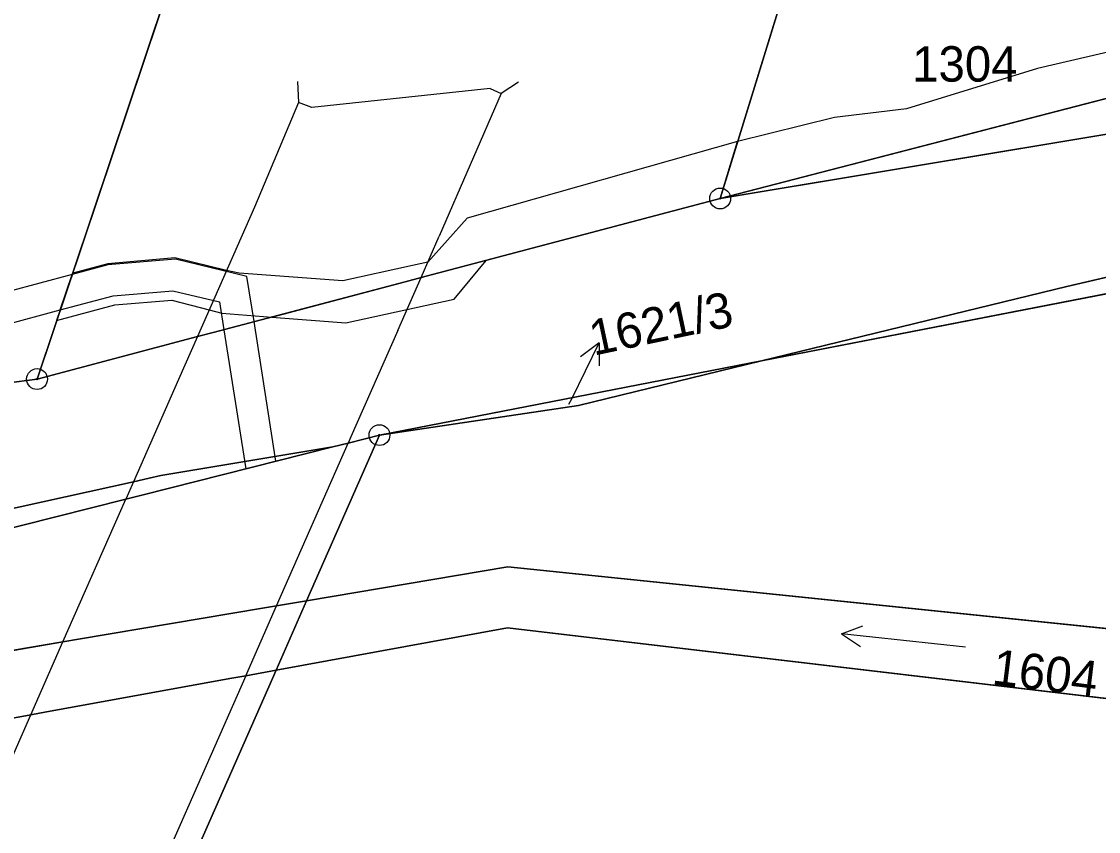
# Model space of a CAD drawing. Extents: x -689422 to -685210, y -987725 to -982160.
# Drawn here: x -686729.9 to -686678.2, y -985725.5 to -985686.6 of the extents above; entities that cross this region are included whole.
import ezdxf

# ---------------------------------------------------------------- set-up
doc = ezdxf.new("R2010")
doc.units = 0
for name, color, linetype in [('KN_Hranice_parcel', 7, 'Continuous'), ('KN_Hranice_parcel_vnitrni_kresba', 7, 'Continuous'), ('KN_Parcelni cisla', 7, 'Continuous'), ('KN_Parcelni cisla_sipky', 7, 'Continuous'), ('KN_Polygon parcely', 7, 'Continuous'), ('KN_POZEMKY_ORNA PUDA', 7, 'Continuous'), ('KN_POZEMKY_OSTATNI PLOCHA', 7, 'Continuous'), ('KN_POZEMKY_VODNI_PLOCHA', 7, 'Continuous'), ('KN_VYUZITI_07_vodni plocha_tok prirozeny', 7, 'Continuous'), ('KN_VYUZITI_16_ostatni plocha_silnice', 7, 'Continuous'), ('KN_VYUZITI_17_ostatni plocha_ostatni komunikace', 7, 'Continuous'), ('KN_VYUZITI_23_ostatni plocha_manipulacni plocha', 7, 'Continuous'), ('KN_VYUZITI_27_ostatni plocha_neplodna puda', 7, 'Continuous'), ('KN_Věcná břemena k části', 7, 'Continuous'), ('KN_Značky bodu BP', 7, 'Continuous'), ('KN_Značky kultur', 7, 'Continuous')]:
    doc.layers.add(name, color=color, linetype=linetype)

msp = doc.modelspace()

# ---------------------------------------------------------------- linework, layer by layer
at = {"layer": 'KN_Hranice_parcel'}
for p, q in [((-686729.17, -985703.78), (-686713.85, -985658.16)), ((-686672.14, -985688.84), (-686696.37, -985695.11)), ((-686696.37, -985695.11), (-686710.73, -985698.91)), ((-686658.45, -985695.92), (-686694.38, -985702.9)), ((-686721.47, -985701.74), (-686729.17, -985703.78)), ((-686712.73, -985706.47), (-686694.38, -985702.9)), ((-686716.23, -985714.43), (-686712.73, -985706.47)), ((-686712.73, -985706.47), (-686714.23, -985706.85)), ((-686714.23, -985706.85), (-686714.96, -985707.03)), ((-686746.18, -985713.49), (-686724.54, -985708.71)), ((-686724.91, -985709.54), (-686746.49, -985714.98)), ((-686718.35, -985714.78), (-686727.18, -985716.27)), ((-686717.69, -985717.75), (-686716.23, -985714.43)), ((-686721.59, -985726.62), (-686717.69, -985717.75)), ((-686728.71, -985719.76), (-686719.82, -985718.14))]:
    msp.add_line(p, q, dxfattribs=at)
for points in [[(-686694.38, -985702.9), (-686679.72, -985699.33), (-686665.47, -985696), (-686637.57, -985689.18), (-686619.41, -985684.84), (-686603.64, -985680.96), (-686588.13, -985677.03), (-686571.31, -985672.86), (-686546.82, -985666.71), (-686521.13, -985660.32), (-686492.87, -985653.26), (-686488.08, -985652.03), (-686481.42, -985650.48), (-686474.36, -985649.07), (-686453.26, -985645.2)], [(-686672.14, -985688.84), (-686673.21, -985683.45), (-686688.35, -985683.35), (-686692.82, -985683.57), (-686696.37, -985695.11)], [(-686696.37, -985695.11), (-686666.64, -985690.16), (-686666.4, -985687.7)], [(-686710.73, -985698.91), (-686711.49, -985699.11), (-686720.71, -985701.54), (-686721.47, -985701.74)], [(-686694.38, -985702.9), (-686703.18, -985705.05), (-686712.73, -985706.47)], [(-686732.8, -985704.28), (-686730.16, -985703.91), (-686729.17, -985703.78)], [(-686714.96, -985707.03), (-686724.14, -985709.35), (-686724.91, -985709.54)], [(-686724.54, -985708.71), (-686723.78, -985708.54), (-686723.22, -985708.41), (-686714.96, -985707.03)], [(-686615.9, -985724.94), (-686631.35, -985720.56), (-686706.57, -985712.79), (-686716.23, -985714.43)], [(-686716.23, -985714.43), (-686717.67, -985714.67), (-686718.35, -985714.78)], [(-686621.69, -985726.99), (-686631.37, -985724.58), (-686706.58, -985715.73), (-686717.69, -985717.75)], [(-686727.18, -985716.27), (-686727.93, -985716.4), (-686740.47, -985718.52), (-686741.79, -985718.74), (-686743.17, -985718.97), (-686747.49, -985719.7)], [(-686719.82, -985718.14), (-686719.15, -985718.02), (-686717.69, -985717.75)], [(-686741.23, -985722.05), (-686729.47, -985719.9), (-686728.71, -985719.76)]]:
    msp.add_lwpolyline(points, dxfattribs=at)
at = {"layer": 'KN_Hranice_parcel_vnitrni_kresba'}
for p, q in [((-686716.672, -985689.501), (-686716.619, -985690.499)), ((-686707.42, -985689.83), (-686715.97, -985690.75)), ((-686707.42, -985689.83), (-686706.89, -985690.07)), ((-686706.051, -985689.526), (-686706.889, -985690.07)), ((-686706.89, -985690.07), (-686709.86, -985696.92)), ((-686716.62, -985690.5), (-686718.73, -985695.53)), ((-686715.97, -985690.75), (-686716.62, -985690.5)), ((-686718.73, -985695.53), (-686721.47, -985701.74)), ((-686710.73, -985698.91), (-686709.86, -985696.92)), ((-686711.85, -985701.45), (-686710.73, -985698.91)), ((-686721.47, -985701.74), (-686722.38, -985703.8)), ((-686711.85, -985701.45), (-686714.1, -985706.55)), ((-686722.38, -985703.8), (-686724.54, -985708.71)), ((-686717.67, -985714.67), (-686714.23, -985706.85)), ((-686714.1, -985706.55), (-686714.23, -985706.85)), ((-686724.54, -985708.71), (-686724.91, -985709.54)), ((-686727.93, -985716.4), (-686724.91, -985709.54)), ((-686719.15, -985718.02), (-686717.67, -985714.67)), ((-686729.47, -985719.9), (-686727.93, -985716.4)), ((-686719.15, -985718.02), (-686725.37, -985732.15)), ((-686734.24, -985730.72), (-686729.47, -985719.9))]:
    msp.add_line(p, q, dxfattribs=at)
at = {"layer": 'KN_Parcelni cisla_sipky'}
for p, q in [((-686703.5, -985704.73), (-686702.184, -985702.033)), ((-686702.184, -985702.033), (-686703.074, -985702.713)), ((-686702.184, -985702.033), (-686702.173, -985703.152)), ((-686703.63, -985704.99), (-686703.5, -985704.73))]:
    msp.add_line(p, q, dxfattribs=at)
at = {"layer": 'KN_Polygon parcely'}
for points in [[(-686729.17, -985703.78), (-686713.85, -985658.16), (-686713.98, -985656.55), (-686715.57, -985637.26), (-686692.45, -985618.67), (-686690.86, -985617.39), (-686689.01, -985612.65), (-686682.48, -985595.96), (-686679.26, -985576.86), (-686691.83, -985545.08), (-686691.83, -985522.61), (-686675.3, -985462.54)], [(-686674.77, -985648.57), (-686688.73, -985652), (-686700.19, -985654.81), (-686713.85, -985658.16), (-686729.17, -985703.78), (-686721.47, -985701.74), (-686720.71, -985701.54), (-686711.49, -985699.11), (-686710.73, -985698.91), (-686696.37, -985695.11), (-686692.82, -985683.57), (-686688.35, -985683.35), (-686673.21, -985683.45)], [(-686756.89, -985649.58), (-686766.7, -985691.65), (-686765.59, -985704.53), (-686758.1, -985703.43), (-686756.69, -985703.22), (-686757.71, -985708.07), (-686758.1, -985709.9), (-686745.33, -985707.06), (-686744.79, -985706.94), (-686743.47, -985700.69), (-686732.8, -985704.28), (-686730.16, -985703.91), (-686729.17, -985703.78)], [(-686666.64, -985690.16), (-686696.37, -985695.11), (-686710.73, -985698.91), (-686711.49, -985699.11), (-686720.71, -985701.54), (-686721.47, -985701.74), (-686729.17, -985703.78), (-686730.16, -985703.91), (-686732.8, -985704.28), (-686744.79, -985706.94), (-686745.33, -985707.06), (-686758.1, -985709.9), (-686759.33, -985710.17), (-686772.86, -985713.17), (-686773.94, -985713.36), (-686786.4, -985715.57), (-686786.9, -985715.66), (-686792.37, -985716.63), (-686792.98, -985716.74), (-686802.78, -985718.53), (-686835, -985707.96)], [(-686772.72, -985720.77), (-686766.28, -985717.99), (-686760.67, -985716.73), (-686759.5, -985716.46), (-686751.85, -985714.74), (-686746.72, -985713.61), (-686746.18, -985713.49), (-686724.54, -985708.71), (-686723.78, -985708.54), (-686723.22, -985708.41), (-686714.96, -985707.03), (-686714.23, -985706.85), (-686712.73, -985706.47), (-686694.38, -985702.9), (-686679.72, -985699.33), (-686665.47, -985696)], [(-686665.47, -985696), (-686679.72, -985699.33), (-686694.38, -985702.9), (-686658.45, -985695.92)], [(-686774.71, -985722.1), (-686767.83, -985720.37), (-686765.95, -985719.58), (-686765.11, -985719.43), (-686764.24, -985719.46), (-686761.06, -985718.66), (-686759.89, -985718.37), (-686747.03, -985715.12), (-686746.49, -985714.98), (-686724.91, -985709.54), (-686724.14, -985709.35), (-686714.96, -985707.03), (-686723.22, -985708.41), (-686723.78, -985708.54), (-686724.54, -985708.71), (-686746.18, -985713.49), (-686746.72, -985713.61), (-686751.85, -985714.74), (-686759.5, -985716.46), (-686760.67, -985716.73), (-686766.28, -985717.99), (-686772.72, -985720.77)]]:
    msp.add_lwpolyline(points, dxfattribs=at)
for points in [[(-686601.01, -985682.59), (-686608.64, -985685.01), (-686657.15, -985695.67), (-686658.45, -985695.92), (-686694.38, -985702.9), (-686703.18, -985705.05), (-686712.73, -985706.47), (-686716.23, -985714.43), (-686706.57, -985712.79), (-686631.35, -985720.56), (-686615.9, -985724.94), (-686592.56, -985733.57), (-686591.41, -985734.8), (-686575.07, -985691.76), (-686581.29, -985689.11), (-686593.6, -985683.86)], [(-686673.21, -985683.45), (-686688.35, -985683.35), (-686692.82, -985683.57), (-686696.37, -985695.11), (-686672.14, -985688.84)], [(-686672.14, -985688.84), (-686696.37, -985695.11), (-686666.64, -985690.16), (-686666.4, -985687.7), (-686669.42, -985688.18)], [(-686694.38, -985702.9), (-686712.73, -985706.47), (-686703.18, -985705.05)], [(-686747.49, -985719.7), (-686743.17, -985718.97), (-686741.79, -985718.74), (-686740.47, -985718.52), (-686727.93, -985716.4), (-686727.18, -985716.27), (-686718.35, -985714.78), (-686717.67, -985714.67), (-686716.23, -985714.43), (-686712.73, -985706.47), (-686714.23, -985706.85), (-686714.96, -985707.03), (-686724.14, -985709.35), (-686724.91, -985709.54), (-686746.49, -985714.98), (-686747.03, -985715.12), (-686759.89, -985718.37), (-686761.06, -985718.66), (-686764.24, -985719.46), (-686765.46, -985719.77), (-686764.59, -985722.88), (-686748.02, -985719.8)], [(-686621.69, -985726.99), (-686615.9, -985724.94), (-686631.35, -985720.56), (-686706.57, -985712.79), (-686716.23, -985714.43), (-686717.69, -985717.75), (-686706.58, -985715.73), (-686631.37, -985724.58)], [(-686716.23, -985714.43), (-686717.67, -985714.67), (-686718.35, -985714.78), (-686727.18, -985716.27), (-686727.93, -985716.4), (-686740.47, -985718.52), (-686741.79, -985718.74), (-686743.17, -985718.97), (-686747.49, -985719.7), (-686748.26, -985723.33), (-686743.92, -985722.54), (-686741.23, -985722.05), (-686729.47, -985719.9), (-686728.71, -985719.76), (-686719.82, -985718.14), (-686719.15, -985718.02), (-686717.69, -985717.75)], [(-686644.52, -985729.77), (-686632.09, -985730.68), (-686621.69, -985726.99), (-686631.37, -985724.58), (-686706.58, -985715.73), (-686717.69, -985717.75), (-686721.59, -985726.62), (-686709.72, -985726.93), (-686717.47, -985746.38), (-686712.67, -985744.56), (-686701.78, -985734.73), (-686688.22, -985733.48), (-686658.94, -985738.29)], [(-686743.49, -985754.31), (-686746.43, -985766.33), (-686736.42, -985764.7), (-686720.14, -985747.39), (-686717.47, -985746.38), (-686709.72, -985726.93), (-686721.59, -985726.62), (-686717.69, -985717.75), (-686719.15, -985718.02), (-686719.82, -985718.14), (-686728.71, -985719.76), (-686729.47, -985719.9), (-686741.23, -985722.05), (-686742.97, -985730.31), (-686743.58, -985733.07), (-686744.69, -985738.08), (-686740.19, -985739.1)]]:
    msp.add_lwpolyline(points, close=True, dxfattribs=at)
at = {"layer": 'KN_POZEMKY_ORNA PUDA'}
for p, q in [((-686696.37, -985695.11), (-686692.82, -985683.57)), ((-686672.14, -985688.84), (-686696.37, -985695.11))]:
    msp.add_line(p, q, dxfattribs=at)
at = {"layer": 'KN_POZEMKY_OSTATNI PLOCHA'}
for p, q in [((-686713.85, -985658.16), (-686729.17, -985703.78)), ((-686729.17, -985703.78), (-686713.85, -985658.16)), ((-686692.82, -985683.57), (-686696.37, -985695.11)), ((-686696.37, -985695.11), (-686672.14, -985688.84)), ((-686696.37, -985695.11), (-686666.64, -985690.16)), ((-686666.64, -985690.16), (-686696.37, -985695.11)), ((-686710.73, -985698.91), (-686696.37, -985695.11)), ((-686696.37, -985695.11), (-686710.73, -985698.91)), ((-686658.45, -985695.92), (-686694.38, -985702.9)), ((-686694.38, -985702.9), (-686658.45, -985695.92)), ((-686665.47, -985696), (-686679.72, -985699.33)), ((-686679.72, -985699.33), (-686665.47, -985696)), ((-686720.71, -985701.54), (-686711.49, -985699.11)), ((-686711.49, -985699.11), (-686720.71, -985701.54)), ((-686711.49, -985699.11), (-686710.73, -985698.91)), ((-686710.73, -985698.91), (-686711.49, -985699.11)), ((-686679.72, -985699.33), (-686694.38, -985702.9)), ((-686694.38, -985702.9), (-686679.72, -985699.33)), ((-686729.17, -985703.78), (-686721.47, -985701.74)), ((-686721.47, -985701.74), (-686729.17, -985703.78)), ((-686721.47, -985701.74), (-686720.71, -985701.54)), ((-686720.71, -985701.54), (-686721.47, -985701.74)), ((-686694.38, -985702.9), (-686712.73, -985706.47)), ((-686712.73, -985706.47), (-686694.38, -985702.9)), ((-686703.18, -985705.05), (-686694.38, -985702.9)), ((-686694.38, -985702.9), (-686703.18, -985705.05)), ((-686729.17, -985703.78), (-686730.16, -985703.91)), ((-686730.16, -985703.91), (-686729.17, -985703.78)), ((-686712.73, -985706.47), (-686703.18, -985705.05)), ((-686703.18, -985705.05), (-686712.73, -985706.47)), ((-686712.73, -985706.47), (-686716.23, -985714.43)), ((-686716.23, -985714.43), (-686712.73, -985706.47)), ((-686714.23, -985706.85), (-686712.73, -985706.47)), ((-686712.73, -985706.47), (-686714.23, -985706.85)), ((-686724.14, -985709.35), (-686714.96, -985707.03)), ((-686714.96, -985707.03), (-686724.14, -985709.35)), ((-686714.96, -985707.03), (-686723.22, -985708.41)), ((-686723.22, -985708.41), (-686714.96, -985707.03)), ((-686714.96, -985707.03), (-686714.23, -985706.85)), ((-686714.23, -985706.85), (-686714.96, -985707.03)), ((-686723.78, -985708.54), (-686724.54, -985708.71)), ((-686724.54, -985708.71), (-686723.78, -985708.54)), ((-686723.22, -985708.41), (-686723.78, -985708.54)), ((-686723.78, -985708.54), (-686723.22, -985708.41)), ((-686724.54, -985708.71), (-686746.18, -985713.49)), ((-686746.18, -985713.49), (-686724.54, -985708.71)), ((-686746.49, -985714.98), (-686724.91, -985709.54)), ((-686724.91, -985709.54), (-686746.49, -985714.98)), ((-686724.91, -985709.54), (-686724.14, -985709.35)), ((-686724.14, -985709.35), (-686724.91, -985709.54)), ((-686706.57, -985712.79), (-686716.23, -985714.43)), ((-686631.35, -985720.56), (-686706.57, -985712.79)), ((-686718.35, -985714.78), (-686727.18, -985716.27)), ((-686717.67, -985714.67), (-686718.35, -985714.78)), ((-686716.23, -985714.43), (-686717.67, -985714.67)), ((-686717.69, -985717.75), (-686706.58, -985715.73)), ((-686706.58, -985715.73), (-686631.37, -985724.58)), ((-686727.18, -985716.27), (-686727.93, -985716.4)), ((-686727.93, -985716.4), (-686740.47, -985718.52)), ((-686717.69, -985717.75), (-686721.59, -985726.62)), ((-686721.59, -985726.62), (-686717.69, -985717.75)), ((-686719.15, -985718.02), (-686717.69, -985717.75)), ((-686728.71, -985719.76), (-686719.82, -985718.14)), ((-686719.82, -985718.14), (-686719.15, -985718.02)), ((-686741.23, -985722.05), (-686729.47, -985719.9)), ((-686729.47, -985719.9), (-686728.71, -985719.76))]:
    msp.add_line(p, q, dxfattribs=at)
at = {"layer": 'KN_POZEMKY_VODNI_PLOCHA'}
for p, q in [((-686716.23, -985714.43), (-686706.57, -985712.79)), ((-686706.57, -985712.79), (-686631.35, -985720.56)), ((-686727.18, -985716.27), (-686718.35, -985714.78)), ((-686718.35, -985714.78), (-686717.67, -985714.67)), ((-686716.23, -985714.43), (-686717.69, -985717.75)), ((-686717.69, -985717.75), (-686716.23, -985714.43)), ((-686717.67, -985714.67), (-686716.23, -985714.43)), ((-686706.58, -985715.73), (-686717.69, -985717.75)), ((-686631.37, -985724.58), (-686706.58, -985715.73)), ((-686727.93, -985716.4), (-686727.18, -985716.27)), ((-686740.47, -985718.52), (-686727.93, -985716.4)), ((-686717.69, -985717.75), (-686719.15, -985718.02)), ((-686719.82, -985718.14), (-686728.71, -985719.76)), ((-686719.15, -985718.02), (-686719.82, -985718.14)), ((-686729.47, -985719.9), (-686741.23, -985722.05)), ((-686728.71, -985719.76), (-686729.47, -985719.9))]:
    msp.add_line(p, q, dxfattribs=at)
at = {"layer": 'KN_VYUZITI_07_vodni plocha_tok prirozeny'}
for p, q in [((-686716.23, -985714.43), (-686706.57, -985712.79)), ((-686706.57, -985712.79), (-686631.35, -985720.56)), ((-686727.18, -985716.27), (-686718.35, -985714.78)), ((-686718.35, -985714.78), (-686717.67, -985714.67)), ((-686716.23, -985714.43), (-686717.69, -985717.75)), ((-686717.69, -985717.75), (-686716.23, -985714.43)), ((-686717.67, -985714.67), (-686716.23, -985714.43)), ((-686706.58, -985715.73), (-686717.69, -985717.75)), ((-686631.37, -985724.58), (-686706.58, -985715.73)), ((-686727.93, -985716.4), (-686727.18, -985716.27)), ((-686740.47, -985718.52), (-686727.93, -985716.4)), ((-686717.69, -985717.75), (-686719.15, -985718.02)), ((-686719.82, -985718.14), (-686728.71, -985719.76)), ((-686719.15, -985718.02), (-686719.82, -985718.14)), ((-686729.47, -985719.9), (-686741.23, -985722.05)), ((-686728.71, -985719.76), (-686729.47, -985719.9))]:
    msp.add_line(p, q, dxfattribs=at)
at = {"layer": 'KN_VYUZITI_16_ostatni plocha_silnice'}
for p, q in [((-686713.85, -985658.16), (-686729.17, -985703.78)), ((-686729.17, -985703.78), (-686713.85, -985658.16)), ((-686692.82, -985683.57), (-686696.37, -985695.11)), ((-686696.37, -985695.11), (-686666.64, -985690.16)), ((-686710.73, -985698.91), (-686696.37, -985695.11)), ((-686696.37, -985695.11), (-686710.73, -985698.91)), ((-686665.47, -985696), (-686679.72, -985699.33)), ((-686720.71, -985701.54), (-686711.49, -985699.11)), ((-686711.49, -985699.11), (-686720.71, -985701.54)), ((-686711.49, -985699.11), (-686710.73, -985698.91)), ((-686710.73, -985698.91), (-686711.49, -985699.11)), ((-686679.72, -985699.33), (-686694.38, -985702.9)), ((-686729.17, -985703.78), (-686721.47, -985701.74)), ((-686721.47, -985701.74), (-686729.17, -985703.78)), ((-686721.47, -985701.74), (-686720.71, -985701.54)), ((-686720.71, -985701.54), (-686721.47, -985701.74)), ((-686694.38, -985702.9), (-686712.73, -985706.47)), ((-686712.73, -985706.47), (-686694.38, -985702.9)), ((-686694.38, -985702.9), (-686703.18, -985705.05)), ((-686729.17, -985703.78), (-686730.16, -985703.91)), ((-686730.16, -985703.91), (-686729.17, -985703.78)), ((-686703.18, -985705.05), (-686712.73, -985706.47)), ((-686712.73, -985706.47), (-686714.23, -985706.85)), ((-686714.96, -985707.03), (-686723.22, -985708.41)), ((-686714.23, -985706.85), (-686714.96, -985707.03)), ((-686723.78, -985708.54), (-686724.54, -985708.71)), ((-686723.22, -985708.41), (-686723.78, -985708.54)), ((-686724.54, -985708.71), (-686746.18, -985713.49)), ((-686717.69, -985717.75), (-686721.59, -985726.62)), ((-686719.15, -985718.02), (-686717.69, -985717.75)), ((-686728.71, -985719.76), (-686719.82, -985718.14)), ((-686719.82, -985718.14), (-686719.15, -985718.02)), ((-686741.23, -985722.05), (-686729.47, -985719.9)), ((-686729.47, -985719.9), (-686728.71, -985719.76))]:
    msp.add_line(p, q, dxfattribs=at)
at = {"layer": 'KN_VYUZITI_17_ostatni plocha_ostatni komunikace'}
for p, q in [((-686658.45, -985695.92), (-686694.38, -985702.9)), ((-686679.72, -985699.33), (-686665.47, -985696)), ((-686694.38, -985702.9), (-686679.72, -985699.33)), ((-686714.96, -985707.03), (-686724.14, -985709.35)), ((-686723.22, -985708.41), (-686714.96, -985707.03)), ((-686724.54, -985708.71), (-686723.78, -985708.54)), ((-686723.78, -985708.54), (-686723.22, -985708.41)), ((-686746.18, -985713.49), (-686724.54, -985708.71)), ((-686724.91, -985709.54), (-686746.49, -985714.98)), ((-686724.14, -985709.35), (-686724.91, -985709.54))]:
    msp.add_line(p, q, dxfattribs=at)
at = {"layer": 'KN_VYUZITI_23_ostatni plocha_manipulacni plocha'}
for p, q in [((-686694.38, -985702.9), (-686658.45, -985695.92)), ((-686703.18, -985705.05), (-686694.38, -985702.9)), ((-686712.73, -985706.47), (-686703.18, -985705.05)), ((-686712.73, -985706.47), (-686716.23, -985714.43)), ((-686716.23, -985714.43), (-686712.73, -985706.47)), ((-686714.23, -985706.85), (-686712.73, -985706.47)), ((-686724.14, -985709.35), (-686714.96, -985707.03)), ((-686714.96, -985707.03), (-686714.23, -985706.85)), ((-686746.49, -985714.98), (-686724.91, -985709.54)), ((-686724.91, -985709.54), (-686724.14, -985709.35)), ((-686706.57, -985712.79), (-686716.23, -985714.43)), ((-686631.35, -985720.56), (-686706.57, -985712.79)), ((-686718.35, -985714.78), (-686727.18, -985716.27)), ((-686717.67, -985714.67), (-686718.35, -985714.78)), ((-686716.23, -985714.43), (-686717.67, -985714.67)), ((-686717.69, -985717.75), (-686706.58, -985715.73)), ((-686706.58, -985715.73), (-686631.37, -985724.58)), ((-686727.18, -985716.27), (-686727.93, -985716.4)), ((-686727.93, -985716.4), (-686740.47, -985718.52)), ((-686721.59, -985726.62), (-686717.69, -985717.75))]:
    msp.add_line(p, q, dxfattribs=at)
at = {"layer": 'KN_VYUZITI_27_ostatni plocha_neplodna puda'}
for p, q in [((-686696.37, -985695.11), (-686672.14, -985688.84)), ((-686666.64, -985690.16), (-686696.37, -985695.11))]:
    msp.add_line(p, q, dxfattribs=at)
at = {"layer": 'KN_Věcná břemena k části'}
for points in [[(-686695.53, -985692.37), (-686696.37, -985695.11), (-686672.14, -985688.84), (-686672.53, -985686.87), (-686681.14, -985688.87), (-686687.43, -985690.8), (-686690.88, -985691.23)], [(-686717.9, -985700.8), (-686711.49, -985699.11), (-686710.73, -985698.91), (-686696.37, -985695.11), (-686695.53, -985692.37), (-686708.52, -985696.06), (-686710.41, -985698.17), (-686711.15, -985698.33), (-686714.48, -985699.06), (-686719.46, -985698.7), (-686720.07, -985698.56), (-686722.55, -985697.96), (-686725.77, -985698.24), (-686727.46, -985698.7), (-686728.23, -985700.97), (-686725.43, -985700.22), (-686722.7, -985699.99), (-686720.9, -985700.46), (-686720.3, -985700.61)], [(-686730.59, -985699.59), (-686734.04, -985697.8), (-686741.43, -985695.88), (-686744.23, -985700.84), (-686745.58, -985707.12), (-686745.33, -985707.06), (-686744.79, -985706.94), (-686743.47, -985700.69), (-686742.29, -985701.09), (-686740.61, -985697.64), (-686734.58, -985699.2), (-686730.77, -985701.19), (-686728.06, -985700.46), (-686727.48, -985698.76)], [(-686725.77, -985698.3), (-686727.48, -985698.76), (-686728.06, -985700.46), (-686725.51, -985699.78), (-686722.65, -985699.54), (-686720.41, -985700.07), (-686720.2, -985701.41), (-686719.14, -985708.09), (-686717.7, -985707.72), (-686718.75, -985701.02), (-686719.09, -985698.85), (-686722.53, -985698.02)], [(-686714.34, -985701.08), (-686709.15, -985699.95), (-686707.6, -985698.08), (-686710.73, -985698.91), (-686711.49, -985699.11), (-686717.9, -985700.8)]]:
    msp.add_lwpolyline(points, close=True, dxfattribs=at)
at = {"layer": 'KN_Značky bodu BP'}
for centre, radius in [((-686696.37, -985695.11), 0.5), ((-686696.37, -985695.11), 0.0303), ((-686729.17, -985703.78), 0.5), ((-686729.17, -985703.78), 0.0303), ((-686712.73, -985706.47), 0.5), ((-686712.73, -985706.47), 0.0303)]:
    msp.add_circle(centre, radius, dxfattribs=at)
at = {"layer": 'KN_Značky kultur'}
for p, q in [((-686690.55, -985716.016), (-686689.526, -985715.62)), ((-686684.583, -985716.643), (-686690.55, -985716.016)), ((-686690.55, -985716.016), (-686689.63, -985716.617))]:
    msp.add_line(p, q, dxfattribs=at)

# ---------------------------------------------------------------- texts
at = {"layer": 'KN_Parcelni cisla'}
msp.add_text('1304', height=1.7, dxfattribs=at).set_placement((-686687.15, -985689.5))
for s, rotation, p in [('1621/3', 12, (-686702.444, -985702.662)), ('1604', 353, (-686683.363, -985718.423))]:
    msp.add_text(s, height=1.7, rotation=rotation, dxfattribs=at).set_placement(p)

doc.saveas('drawing.dxf')
